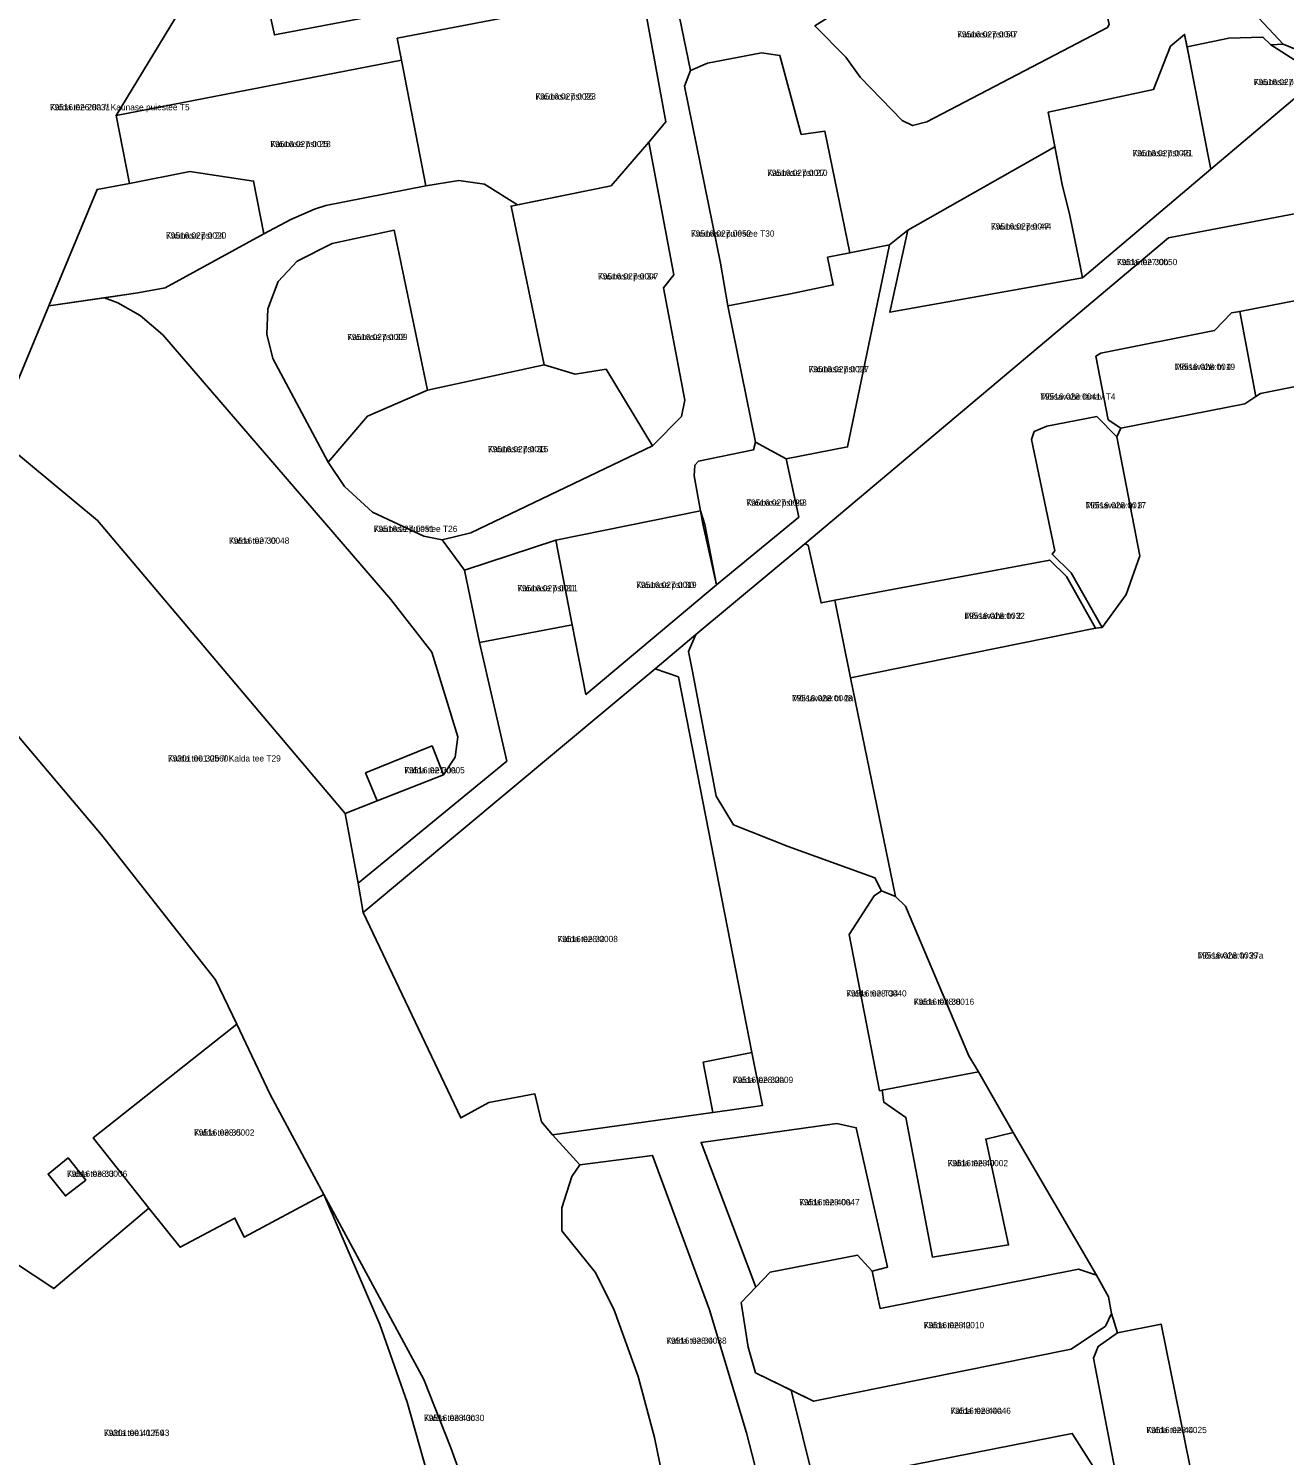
# Model space of a CAD drawing. Extents: x 643847 to 663718, y 6468443 to 6482775.
# Drawn here: x 661836.4 to 662138, y 6473155.5 to 6473498.1 of the extents above; entities that cross this region are included whole.
import ezdxf

# ---------------------------------------------------------------- set-up
doc = ezdxf.new("R2010")
doc.units = 0
for name, color, linetype in [('L_AADRESS', 7, 'Continuous'), ('PIIR', 7, 'Continuous'), ('TUNNUS', 7, 'Continuous')]:
    doc.layers.add(name, color=color, linetype=linetype)

msp = doc.modelspace()

# ---------------------------------------------------------------- linework, layer by layer
at = {"layer": 'PIIR'}
for points in [[(661888.39, 6473528.3), (661857.36, 6473477.3), (661860.61, 6473460.94), (661852.82, 6473459.51), (661841.22, 6473431.56), (661829.54, 6473403.42), (661831.15, 6473398.09), (661753.11, 6473443.82), (661769.98, 6473454.99), (661788.54, 6473476.8), (661808.18, 6473475.44), (661794.49, 6473545.97)], [(661979.91, 6473506.38), (661924.89, 6473495.81), (661925.91, 6473490.53), (661857.36, 6473477.3), (661888.39, 6473528.3), (661895.41, 6473496.61), (661930.13, 6473503.22)], [(661990.04, 6473513.79), (661995.29, 6473488.05), (661993.91, 6473484.27), (662002.54, 6473441.82), (662004.26, 6473431.54), (662010.91, 6473398.8), (662010.45, 6473396.96), (661997.28, 6473394.29), (661996.38, 6473393.29), (661996.17, 6473390.7), (661997.7, 6473382.32), (661963.02, 6473375.29), (661941.03, 6473368.04), (661935.65, 6473375.4), (661942.54, 6473377.01), (661986.18, 6473397.95), (661993.19, 6473404.99), (661993.95, 6473408.94), (661988.84, 6473435.86), (661991.32, 6473439.03), (661985.3, 6473470.82), (661989.42, 6473475.75), (661984.24, 6473503.71)], [(662129.51, 6473503.09), (662137.61, 6473494.39), (662134.65, 6473494.27), (662132.78, 6473496.1), (662124.63, 6473495.86), (662114.57, 6473493.73), (662113.98, 6473496.72), (662110.55, 6473493.88), (662106.5, 6473483.49), (662081.22, 6473478.08), (662082.35, 6473472.28), (662082.85, 6473469.75), (662047.55, 6473449.73), (662043.11, 6473446.23), (662033.55, 6473444.3), (662027.58, 6473473.49), (662021.91, 6473472.72), (662016.78, 6473491.7), (662012.39, 6473492.33), (661999.4, 6473489.86), (661995.29, 6473488.05), (661990.04, 6473513.79)], [(662025.15, 6473498.76), (662032.6, 6473491.27), (662036.07, 6473486.5), (662046.12, 6473476.1), (662048.64, 6473474.86), (662052.1, 6473475.72), (662095.44, 6473498.42)], [(662194.11, 6473463.91), (662110.13, 6473447.86), (662022.81, 6473374.42), (661996.57, 6473352.6), (661986.85, 6473344.39), (661916.69, 6473285.9), (661915.49, 6473292.9), (661951.2, 6473322.22), (661944.67, 6473350.72), (661966.94, 6473354.95), (661970.16, 6473338.25), (662001.54, 6473364.55), (662021.3, 6473380.84), (662018.31, 6473394.8), (662033.05, 6473397.68), (662043.11, 6473446.23), (662047.55, 6473449.73), (662043.22, 6473430.02), (662089.43, 6473438.27), (662120.26, 6473464.35), (662146.62, 6473486.64), (662134.65, 6473494.27), (662137.61, 6473494.39), (662147.38, 6473490.42)], [(662155.87, 6473435.79), (662127.21, 6473430.22), (662125.25, 6473429.87), (662121.17, 6473425.6), (662093.82, 6473420.22), (662092.65, 6473419.43), (662095.63, 6473404.2), (662098.67, 6473402.15), (662097.68, 6473400.13), (662092.88, 6473404.97), (662080.87, 6473402.62), (662077.84, 6473401.39), (662077.19, 6473399.43), (662082.85, 6473372.72), (662082.16, 6473371.93), (662086.76, 6473367.44), (662094.2, 6473354.32), (662092.59, 6473354.13), (662085.63, 6473366.59), (662081.58, 6473370.5), (662029.99, 6473360.86), (662026.67, 6473360.23), (662023.55, 6473374.06), (662022.81, 6473374.42), (662110.13, 6473447.86), (662194.11, 6473463.91)], [(662117.53, 6473141.61), (662108.34, 6473187.03), (662097.86, 6473184.91), (662096.45, 6473189.6), (662095.7, 6473193.59), (662092.79, 6473198.81), (662072.84, 6473233.04), (662064.48, 6473247.62), (662062.18, 6473251.43), (662046.98, 6473287.39), (662044.58, 6473289.72), (662033.71, 6473342.24), (662092.59, 6473354.13), (662094.2, 6473354.32), (662099.96, 6473362.25), (662103.22, 6473371.5), (662097.68, 6473400.13), (662098.67, 6473402.15), (662128.47, 6473407.99), (662131.09, 6473409.79), (662132.18, 6473410.54), (662166.35, 6473417.33)], [(661831.15, 6473398.09), (661852.95, 6473380.04), (661912.36, 6473309.66), (661915.49, 6473292.9), (661916.69, 6473285.9), (661940.13, 6473236.56), (661946.93, 6473240.24), (661957.95, 6473242.31), (661959.52, 6473235.63), (661962.18, 6473232.52), (661968.77, 6473225.3), (661966.85, 6473222.48), (661964.4, 6473214.99), (661964.44, 6473209.46), (661972.4, 6473199.52), (661976.92, 6473190.63), (661982.77, 6473174.42), (661986.66, 6473159.82), (661991.32, 6473137.11)], [(662013.54, 6473142.27), (662008.79, 6473160.9), (661999.9, 6473190.45), (661986.2, 6473227.52), (661968.77, 6473225.3), (661962.18, 6473232.52), (662000.71, 6473237.86), (662012.57, 6473239.5), (662010.07, 6473252.23), (661992.41, 6473342.43), (661986.85, 6473344.39), (661996.57, 6473352.6), (661994.81, 6473348.54), (661995.76, 6473343.77), (662001.47, 6473313.81), (662005.61, 6473306.91), (662018.78, 6473301.72), (662039.6, 6473294.2), (662041.18, 6473291.09), (662039.46, 6473289.87), (662033.4, 6473280.59), (662040.72, 6473243.07), (662041.32, 6473243.19), (662041.72, 6473240.32), (662047.06, 6473236.65), (662053.43, 6473203.11), (662071.72, 6473206.06), (662066.21, 6473231.46), (662072.84, 6473233.04), (662092.79, 6473198.81), (662088.51, 6473200.21), (662040.86, 6473190.8), (662038.92, 6473199.77), (662042.59, 6473200.74), (662035.12, 6473234.19), (662030.43, 6473235.21), (661997.88, 6473230.64), (662006.62, 6473207.58), (662011.04, 6473195.91), (662007.45, 6473192.19), (662009.2, 6473181.52), (662010.95, 6473175.36), (662019.48, 6473171.14), (662025.07, 6473148.62), (662087.01, 6473160.78), (662099.27, 6473141.36)], [(661942.22, 6473144.92), (661937.79, 6473157.32), (661931.25, 6473173.69), (661907.29, 6473218.13), (661904.95, 6473222.49), (661894.36, 6473242.15), (661886.37, 6473259.08), (661881.26, 6473269.67), (661853.9, 6473304.49), (661833.9, 6473328.23)], [(661784.9, 6473152.35), (661758.68, 6473189.25), (661725.17, 6473229.75), (661699.31, 6473261.46), (661745.73, 6473300.41), (661748.03, 6473297.71), (661822.74, 6473208.51), (661842.44, 6473195.56), (661865.25, 6473214.88), (661872.74, 6473205.49), (661885.93, 6473212.47), (661888.11, 6473207.93), (661907.29, 6473218.13), (661912.41, 6473206.28), (661920.72, 6473186.94), (661927.28, 6473168.25), (661941.2, 6473118.98)]]:
    msp.add_lwpolyline(points, dxfattribs=at)
for points in [[(662160.02, 6473544.94), (662164.74, 6473521.92), (662158.45, 6473502.06), (662147.38, 6473490.42), (662137.61, 6473494.39), (662129.51, 6473503.09), (662123.29, 6473532.88), (662124.69, 6473535.13), (662140.17, 6473540.42)], [(661888.39, 6473528.3), (661898.04, 6473539.39), (661912.54, 6473541.44), (661916, 6473541.93), (661924.96, 6473529.86), (661930.13, 6473503.22), (661895.41, 6473496.61)], [(662073.99, 6473517.16), (662074.53, 6473514.5), (662091.53, 6473505.21), (662094.39, 6473505.83), (662095.83, 6473499.15), (662095.44, 6473498.42), (662052.1, 6473475.72), (662048.64, 6473474.86), (662046.12, 6473476.1), (662036.07, 6473486.5), (662032.6, 6473491.27), (662025.17, 6473498.77), (662038.41, 6473507.09), (662041.32, 6473509.21), (662044.01, 6473511.32), (662070.81, 6473516.54)], [(661979.91, 6473506.38), (661984.24, 6473503.71), (661989.42, 6473475.75), (661985.3, 6473470.82), (661976.23, 6473460.4), (661953.75, 6473455.83), (661945.87, 6473460.79), (661939.66, 6473461.62), (661931.8, 6473460.41), (661925.91, 6473490.53), (661924.89, 6473495.81)], [(662089.43, 6473438.27), (662088.78, 6473441.55), (662086.45, 6473453.24), (662084.61, 6473460.71), (662082.35, 6473472.28), (662081.22, 6473478.08), (662106.5, 6473483.49), (662110.55, 6473493.88), (662113.98, 6473496.72), (662115.23, 6473490.36), (662117.42, 6473479.22), (662119.64, 6473467.58), (662120.26, 6473464.35)], [(662114.57, 6473493.73), (662124.63, 6473495.86), (662132.78, 6473496.1), (662134.65, 6473494.27), (662146.62, 6473486.64), (662120.26, 6473464.35), (662119.64, 6473467.58), (662117.42, 6473479.22), (662115.23, 6473490.36)], [(661931.8, 6473460.41), (661907.75, 6473455.67), (661904.99, 6473454.78), (661899.33, 6473452.29), (661892.82, 6473448.81), (661890.41, 6473461.5), (661875.12, 6473463.84), (661860.61, 6473460.94), (661857.36, 6473477.3), (661925.91, 6473490.53)], [(661999.4, 6473489.86), (662012.39, 6473492.33), (662016.78, 6473491.7), (662021.91, 6473472.72), (662027.58, 6473473.49), (662033.55, 6473444.3), (662028.22, 6473443.22), (662029.6, 6473436.57), (662019.33, 6473434.47), (662010.61, 6473432.76), (662004.26, 6473431.54), (662002.54, 6473441.82), (661993.91, 6473484.27), (661995.29, 6473488.05)], [(661975.06, 6473416.33), (661967.62, 6473415.16), (661960.2, 6473417.42), (661952.25, 6473455.52), (661976.23, 6473460.4), (661985.3, 6473470.82), (661991.32, 6473439.03), (661988.84, 6473435.86), (661993.95, 6473408.94), (661993.19, 6473404.99), (661986.18, 6473397.95)], [(662047.55, 6473449.73), (662082.85, 6473469.75), (662084.61, 6473460.71), (662086.45, 6473453.24), (662088.78, 6473441.55), (662089.43, 6473438.27), (662043.22, 6473430.02)], [(661860.61, 6473460.94), (661875.12, 6473463.84), (661890.41, 6473461.5), (661892.82, 6473448.81), (661869.16, 6473435.88), (661862.59, 6473434.68), (661841.22, 6473431.56), (661852.82, 6473459.51)], [(661931.8, 6473460.41), (661939.66, 6473461.62), (661945.87, 6473460.79), (661953.75, 6473455.83), (661952.25, 6473455.52), (661960.2, 6473417.42), (661932.16, 6473411.27), (661924.12, 6473449.69), (661909.26, 6473446.56), (661900.9, 6473442.25), (661896.34, 6473437.38), (661893.81, 6473430.83), (661893.58, 6473424.77), (661895.03, 6473418.9), (661908.31, 6473394), (661912.24, 6473388.19), (661918.93, 6473381.98), (661931.29, 6473376.26), (661935.65, 6473375.4), (661941.03, 6473368.04), (661944.67, 6473350.72), (661951.2, 6473322.22), (661915.49, 6473292.9), (661912.36, 6473309.66), (661920.11, 6473312.72), (661936.03, 6473318.96), (661938.82, 6473323.16), (661939.44, 6473328.04), (661933.23, 6473348.4), (661923.35, 6473361.06), (661868.58, 6473424.63), (661863.19, 6473429.22), (661857.77, 6473432.3), (661854.58, 6473433.5), (661862.59, 6473434.68), (661869.16, 6473435.88), (661892.82, 6473448.81), (661899.33, 6473452.29), (661904.99, 6473454.78), (661907.75, 6473455.67)], [(661895.03, 6473418.9), (661893.58, 6473424.77), (661893.81, 6473430.83), (661896.34, 6473437.38), (661900.9, 6473442.25), (661909.26, 6473446.56), (661924.12, 6473449.69), (661932.16, 6473411.27), (661917.77, 6473405.06), (661908.31, 6473394)], [(662033.05, 6473397.68), (662018.31, 6473394.8), (662010.91, 6473398.8), (662004.26, 6473431.54), (662010.61, 6473432.76), (662019.33, 6473434.47), (662029.6, 6473436.57), (662028.22, 6473443.22), (662033.55, 6473444.3), (662043.11, 6473446.23)], [(662155.87, 6473435.79), (662158.22, 6473439.01), (662161.7, 6473441), (662166.35, 6473417.33), (662132.18, 6473410.54), (662131.09, 6473409.79), (662127.21, 6473430.22)], [(661912.36, 6473309.66), (661852.95, 6473380.04), (661831.15, 6473398.09), (661829.54, 6473403.42), (661841.22, 6473431.56), (661854.58, 6473433.5), (661857.77, 6473432.3), (661863.19, 6473429.22), (661868.58, 6473424.63), (661923.35, 6473361.06), (661933.23, 6473348.4), (661939.44, 6473328.04), (661938.82, 6473323.16), (661936.03, 6473318.96), (661933.25, 6473325.88), (661917.29, 6473319.41), (661920.11, 6473312.72)], [(662093.82, 6473420.22), (662121.17, 6473425.6), (662125.25, 6473429.87), (662127.21, 6473430.22), (662131.09, 6473409.79), (662128.47, 6473407.99), (662098.67, 6473402.15), (662095.63, 6473404.2), (662092.65, 6473419.43)], [(661931.29, 6473376.26), (661918.93, 6473381.98), (661912.24, 6473388.19), (661908.31, 6473394), (661917.77, 6473405.06), (661932.16, 6473411.27), (661960.2, 6473417.42), (661967.62, 6473415.16), (661975.06, 6473416.33), (661986.18, 6473397.95), (661942.54, 6473377.01), (661935.65, 6473375.4)], [(662082.85, 6473372.72), (662077.19, 6473399.43), (662077.84, 6473401.39), (662080.87, 6473402.62), (662092.88, 6473404.97), (662097.68, 6473400.13), (662103.22, 6473371.5), (662099.96, 6473362.25), (662094.2, 6473354.32), (662086.76, 6473367.44), (662082.16, 6473371.93)], [(662010.91, 6473398.8), (662018.31, 6473394.8), (662021.3, 6473380.84), (662001.54, 6473364.55), (661998.75, 6473379.02), (661998.3, 6473379.2), (661997.7, 6473382.32), (661996.17, 6473390.7), (661996.38, 6473393.29), (661997.28, 6473394.29), (662010.45, 6473396.96)], [(661998.75, 6473379.02), (661998.3, 6473379.2), (662001.54, 6473364.55), (661970.16, 6473338.25), (661966.94, 6473354.95), (661963.02, 6473375.29), (661997.7, 6473382.32)], [(661963.02, 6473375.29), (661966.94, 6473354.95), (661944.67, 6473350.72), (661941.03, 6473368.04)], [(662039.6, 6473294.2), (662018.78, 6473301.72), (662005.61, 6473306.91), (662001.47, 6473313.81), (661995.76, 6473343.77), (661994.81, 6473348.54), (661996.57, 6473352.6), (662022.81, 6473374.42), (662023.55, 6473374.06), (662026.67, 6473360.23), (662029.99, 6473360.86), (662033.71, 6473342.24), (662044.58, 6473289.72), (662041.18, 6473291.09)], [(662085.63, 6473366.59), (662092.59, 6473354.13), (662033.71, 6473342.24), (662029.99, 6473360.86), (662081.58, 6473370.5)], [(661798.82, 6473346.12), (661801.98, 6473348.85), (661807.49, 6473349.53), (661818.2, 6473345.7), (661833.9, 6473328.23), (661853.9, 6473304.49), (661881.26, 6473269.67), (661886.37, 6473259.08), (661851.91, 6473231.8), (661865.25, 6473214.88), (661842.44, 6473195.56), (661822.74, 6473208.51), (661748.03, 6473297.71), (661760.3, 6473307.97), (661765.5, 6473317.51)], [(661916.69, 6473285.9), (661986.85, 6473344.39), (661992.41, 6473342.43), (662010.07, 6473252.23), (661998.4, 6473249.95), (662000.71, 6473237.86), (661962.18, 6473232.52), (661959.52, 6473235.63), (661957.95, 6473242.31), (661946.93, 6473240.24), (661940.13, 6473236.56)], [(661933.25, 6473325.88), (661936.03, 6473318.96), (661920.11, 6473312.72), (661917.29, 6473319.41)], [(662033.4, 6473280.59), (662039.46, 6473289.87), (662041.18, 6473291.09), (662044.58, 6473289.72), (662046.98, 6473287.39), (662062.18, 6473251.43), (662064.48, 6473247.62), (662041.32, 6473243.19), (662040.72, 6473243.07)], [(661894.36, 6473242.15), (661904.95, 6473222.49), (661907.29, 6473218.13), (661888.11, 6473207.93), (661885.93, 6473212.47), (661872.74, 6473205.49), (661865.25, 6473214.88), (661851.91, 6473231.8), (661886.37, 6473259.08)], [(661998.4, 6473249.95), (662010.07, 6473252.23), (662012.57, 6473239.5), (662000.71, 6473237.86)], [(662041.72, 6473240.32), (662041.32, 6473243.19), (662064.48, 6473247.62), (662072.84, 6473233.04), (662066.21, 6473231.46), (662071.72, 6473206.06), (662053.43, 6473203.11), (662047.06, 6473236.65)], [(662014.48, 6473199.47), (662011.04, 6473195.91), (662006.62, 6473207.58), (661997.88, 6473230.64), (662030.43, 6473235.21), (662035.12, 6473234.19), (662042.59, 6473200.74), (662038.92, 6473199.77), (662035.46, 6473203.57)], [(661850.08, 6473221.63), (661845.23, 6473217.83), (661841.04, 6473223.07), (661845.85, 6473226.92)], [(661845.85, 6473226.92), (661841.04, 6473223.07), (661845.23, 6473217.83), (661850.08, 6473221.63)], [(661968.77, 6473225.3), (661986.2, 6473227.52), (661999.9, 6473190.45), (662008.79, 6473160.9), (662013.54, 6473142.27), (662014.59, 6473128.53), (662013.53, 6473126.79), (661997.06, 6473123.29), (661993.03, 6473127.46), (661991.32, 6473137.11), (661986.66, 6473159.82), (661982.77, 6473174.42), (661976.92, 6473190.63), (661972.4, 6473199.52), (661964.44, 6473209.46), (661964.4, 6473214.99), (661966.85, 6473222.48)], [(661907.29, 6473218.13), (661931.25, 6473173.69), (661937.79, 6473157.32), (661942.22, 6473144.92), (661949.8, 6473116.84), (661955.33, 6473094.04), (661953.82, 6473064.08), (661946.17, 6473101.31), (661941.2, 6473118.98), (661927.28, 6473168.25), (661920.72, 6473186.94), (661912.41, 6473206.28)], [(662088.51, 6473200.21), (662092.79, 6473198.81), (662095.7, 6473193.59), (662096.45, 6473189.6), (662095.01, 6473186.56), (662086.72, 6473180.99), (662024.88, 6473168.5), (662010.95, 6473175.36), (662009.2, 6473181.52), (662007.45, 6473192.19), (662014.48, 6473199.47), (662035.46, 6473203.57), (662038.92, 6473199.77), (662040.86, 6473190.8)], [(662087.01, 6473160.78), (662025.07, 6473148.62), (662019.48, 6473171.14), (662024.88, 6473168.5), (662086.72, 6473180.99), (662095.01, 6473186.56), (662096.45, 6473189.6), (662097.86, 6473184.91), (662093.22, 6473181.67), (662092.08, 6473178.85), (662099.27, 6473141.36)], [(662099.27, 6473141.36), (662092.08, 6473178.85), (662093.22, 6473181.67), (662097.86, 6473184.91), (662108.34, 6473187.03), (662117.53, 6473141.61), (662103.26, 6473134.62)]]:
    msp.add_lwpolyline(points, close=True, dxfattribs=at)

# ---------------------------------------------------------------- texts
at = {"layer": 'L_AADRESS'}
for s, p in [('Kaunase pst 50', (662059.37, 6473496.01)), ('Kaunase pst 45', (662130.59, 6473484.56)), ('Kalda tee 28a // Kaunase puiestee T5', (661841.47, 6473478.51)), ('Kaunase pst 26', (661958.09, 6473481.1)), ('Kaunase pst 25', (661894.43, 6473469.67)), ('Kaunase pst 46', (662101.47, 6473467.49)), ('Kaunase pst 27', (662013.73, 6473462.75)), ('Kaunase pst 24', (661869.35, 6473447.7)), ('Kaunase puiestee T30', (661995.42, 6473448.17)), ('Kaunase pst 47', (662067.47, 6473449.88)), ('Kalda tee 30b', (662097.71, 6473441.33)), ('Kaunase pst 34', (661973.1, 6473437.89)), ('Kaunase pst 32', (661912.87, 6473423.33)), ('Kaunase pst 28', (662023.68, 6473415.61)), ('Mõisavahe tn 4', (662111.58, 6473416.18)), ('Mõisavahe tänav T4', (662079.32, 6473409.02)), ('Kaunase pst 33', (661946.67, 6473396.41)), ('Kaunase pst 29', (662008.73, 6473383.55)), ('Mõisavahe tn 3', (662090.2, 6473382.91)), ('Kaunase puiestee T26', (661919.26, 6473377.26)), ('Kalda tee 30', (661884.49, 6473374.42)), ('Kaunase pst 31', (661953.74, 6473363)), ('Kaunase pst 30', (661982.28, 6473363.8)), ('Mõisavahe tn 2', (662061.11, 6473356.37)), ('Mõisavahe tn 2a', (662019.7, 6473336.61)), ('Kalda tee 32b // Kalda tee T29', (661869.83, 6473322.13)), ('Kalda tee 30a', (661926.61, 6473319.3)), ('Kalda tee 32', (661963.38, 6473278.76)), ('Mõisavahe tn 27a', (662117.07, 6473274.81)), ('Kalda tee T34', (662032.72, 6473265.7)), ('Kalda tee 38', (662048.94, 6473263.7)), ('Kalda tee 32a', (662005.48, 6473244.93)), ('Kalda tee 35', (661876.1, 6473232.28)), ('Kalda tee 40', (662057.08, 6473224.95)), ('Kalda tee 33', (661845.56, 6473222.39)), ('Kalda tee 40a', (662021.44, 6473215.56)), ('Kalda tee 42', (662051.34, 6473186.04)), ('Kalda tee 34', (661989.5, 6473182.3)), ('Kalda tee 43c', (661931.31, 6473163.76)), ('Kalda tee 44a', (662057.76, 6473165.48)), ('Kalda tee 41 // 43', (661854.46, 6473160.17)), ('Kalda tee 44', (662104.8, 6473160.85))]:
    msp.add_text(s, height=1.5, dxfattribs=at).set_placement(p)
at = {"layer": 'TUNNUS'}
for s, p in [('79516:027:0047', (662059.37, 6473496.01)), ('79516:027:0042', (662130.59, 6473484.56)), ('79516:026:0031', (661841.47, 6473478.51)), ('79516:027:0023', (661958.09, 6473481.1)), ('79516:027:0018', (661894.43, 6473469.67)), ('79516:027:0021', (662101.47, 6473467.49)), ('79516:027:0010', (662013.73, 6473462.75)), ('79516:027:0020', (661869.35, 6473447.7)), ('79516:027:0052', (661995.42, 6473448.17)), ('79516:027:0044', (662067.47, 6473449.88)), ('79516:027:0050', (662097.71, 6473441.33)), ('79516:027:0007', (661973.1, 6473437.89)), ('79516:027:0009', (661912.87, 6473423.33)), ('79516:027:0027', (662023.68, 6473415.61)), ('79516:028:0019', (662111.58, 6473416.18)), ('79516:028:0041', (662079.32, 6473409.02)), ('79516:027:0015', (661946.67, 6473396.41)), ('79516:027:0043', (662008.73, 6473383.55)), ('79516:028:0017', (662090.2, 6473382.91)), ('79516:027:0051', (661919.26, 6473377.26)), ('79516:027:0048', (661884.49, 6473374.42)), ('79516:027:0011', (661953.74, 6473363)), ('79516:027:0019', (661982.28, 6473363.8)), ('79516:028:0032', (662061.11, 6473356.37)), ('79516:028:0048', (662019.7, 6473336.61)), ('79301:001:0560', (661869.83, 6473322.13)), ('79516:027:0005', (661926.61, 6473319.3)), ('79516:028:0008', (661963.38, 6473278.76)), ('79516:028:0039', (662117.07, 6473274.81)), ('79516:028:0040', (662032.72, 6473265.7)), ('79516:028:0016', (662048.94, 6473263.7)), ('79516:028:0009', (662005.48, 6473244.93)), ('79516:038:0002', (661876.1, 6473232.28)), ('79516:028:0002', (662057.08, 6473224.95)), ('79516:038:0006', (661845.56, 6473222.39)), ('79516:028:0047', (662021.44, 6473215.56)), ('79516:028:0010', (662051.34, 6473186.04)), ('79516:028:0038', (661989.5, 6473182.3)), ('79516:038:0030', (661931.31, 6473163.76)), ('79516:028:0046', (662057.76, 6473165.48)), ('79301:001:0259', (661854.46, 6473160.17)), ('79516:028:0025', (662104.8, 6473160.85))]:
    msp.add_text(s, height=1.5, dxfattribs=at).set_placement(p)

doc.saveas('drawing.dxf')
